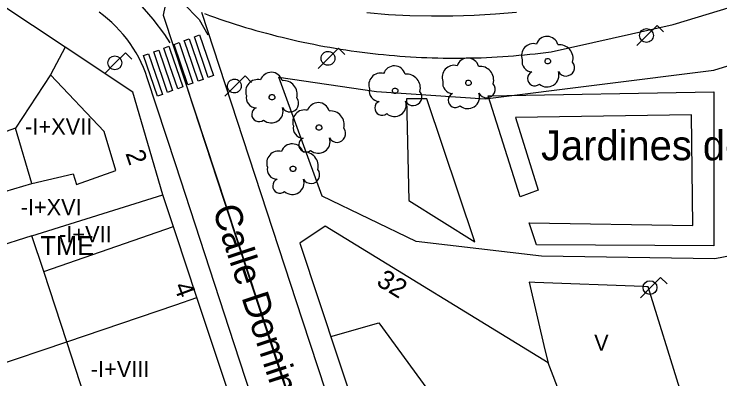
# Model space of a CAD drawing. Extents: x 282771 to 285132, y 4823109 to 4825496.
# Drawn here: x 284876.2 to 284941.3, y 4823840.6 to 4823874.3 of the extents above; entities that cross this region are included whole.
import ezdxf

# ---------------------------------------------------------------- set-up
doc = ezdxf.new("R2010")
doc.units = 0
for name, color, linetype in [('ACERA-BORDILLO', 7, 'Continuous'), ('ACERA-INTERIOR', 7, 'Continuous'), ('ARBOL', 7, 'Continuous'), ('BORDILLO', 7, 'Continuous'), ('CALLE-EJE', 7, 'Continuous'), ('CALLE-TEXTO', 7, 'Continuous'), ('EDIFICIO', 7, 'Continuous'), ('FAROLA', 7, 'Continuous'), ('INTERIOR-EDIFICIO', 7, 'Continuous'), ('MEDIANERA', 7, 'Continuous'), ('NUM-LOCAL', 7, 'Continuous'), ('NUM-PORTAL', 7, 'Continuous'), ('PARQUE-JARDIN-TEXTO', 7, 'Continuous'), ('PASO-PEATONES', 7, 'Continuous'), ('SENAL-VIARIA', 7, 'Continuous'), ('TXT-ALTURA-EDIFICIO', 7, 'Continuous'), ('TXT-VARIOS', 7, 'Continuous'), ('ZONA-VERDE', 7, 'Continuous')]:
    doc.layers.add(name, color=color, linetype=linetype)

msp = doc.modelspace()

# ---------------------------------------------------------------- linework, layer by layer
at = {"layer": 'ACERA-BORDILLO'}
for points in [[(284893.724, 4823874.314), (284894.194, 4823874.144), (284894.665, 4823873.976), (284895.138, 4823873.813), (284895.612, 4823873.652), (284896.086, 4823873.496), (284896.562, 4823873.343), (284897.039, 4823873.193), (284897.518, 4823873.047), (284897.997, 4823872.905), (284898.477, 4823872.766), (284898.959, 4823872.631), (284899.441, 4823872.499), (284899.924, 4823872.371), (284900.409, 4823872.247), (284900.894, 4823872.126), (284901.38, 4823872.009), (284901.867, 4823871.895), (284902.355, 4823871.785), (284902.843, 4823871.679), (284903.333, 4823871.577), (284903.823, 4823871.478), (284904.314, 4823871.382), (284904.805, 4823871.291), (284905.297, 4823871.203), (284905.79, 4823871.119), (284906.284, 4823871.038), (284906.778, 4823870.961), (284907.272, 4823870.888), (284907.768, 4823870.818), (284908.263, 4823870.753), (284908.759, 4823870.691), (284909.256, 4823870.632), (284909.753, 4823870.577), (284910.25, 4823870.526), (284910.748, 4823870.479), (284911.246, 4823870.436), (284911.745, 4823870.396), (284912.243, 4823870.36), (284912.742, 4823870.327), (284913.241, 4823870.299), (284913.741, 4823870.274), (284914.24, 4823870.253), (284914.74, 4823870.235), (284915.24, 4823870.221), (284915.74, 4823870.211), (284916.24, 4823870.205), (284916.74, 4823870.203), (284917.24, 4823870.204), (284917.74, 4823870.209), (284918.24, 4823870.217), (284918.74, 4823870.23), (284919.239, 4823870.246), (284919.739, 4823870.266), (284920.238, 4823870.289), (284920.738, 4823870.317), (284921.237, 4823870.348), (284921.735, 4823870.382), (284922.234, 4823870.421), (284922.732, 4823870.463), (284923.23, 4823870.509), (284923.728, 4823870.559), (284924.225, 4823870.612), (284924.721, 4823870.669), (284925.218, 4823870.73), (284925.714, 4823870.794), (284936.967, 4823873.296), (284970.758, 4823883.575)], [(284912.246, 4823795.555), (284896.467, 4823843.836), (284891.077, 4823860.346), (284888.447, 4823868.394), (284888.282, 4823868.867), (284888.096, 4823869.335), (284887.889, 4823869.797), (284887.662, 4823870.252), (284887.414, 4823870.699), (284887.148, 4823871.136), (284886.862, 4823871.562), (284886.558, 4823871.976), (284886.237, 4823872.376), (284885.899, 4823872.762), (284885.545, 4823873.133), (284885.178, 4823873.487), (284884.796, 4823873.824), (284884.403, 4823874.143), (284883.999, 4823874.444)], [(284986.617, 4823834.036), (284917.417, 4823811.935), (284916.947, 4823811.845), (284916.467, 4823811.815), (284915.987, 4823811.855), (284915.517, 4823811.965), (284915.067, 4823812.145), (284914.637, 4823812.375), (284914.257, 4823812.665), (284913.917, 4823813.005), (284913.627, 4823813.385), (284913.397, 4823813.815), (284910.567, 4823822.225), (284902.777, 4823846.026), (284893.477, 4823874.406)]]:
    msp.add_lwpolyline(points, dxfattribs=at)
at = {"layer": 'ACERA-INTERIOR'}
msp.add_lwpolyline([(284900.586, 4823868.441), (284909.579, 4823867.109), (284919.61, 4823866.436), (284940.722, 4823869.107), (284949.08, 4823871.663), (284971.895, 4823878.685), (284974.307, 4823877.596), (284974.381, 4823877.406), (284979.53, 4823861.955), (284956.768, 4823854.762), (284940.816, 4823851.679), (284924.81, 4823851.908), (284913.242, 4823853.286), (284904.582, 4823857.449)], close=True, dxfattribs=at)
at = {"layer": 'ARBOL'}
for centre, major_axis, start_param, end_param in [((284925.323, 4823871.174), (0.577, 0.864), 5.574006, 8.117684), ((284924.063, 4823870.444), (0.609, 0.912), 0.334344, 2.518175), ((284926.453, 4823870.174), (0.707, 1.058), 5.039768, 6.973009), ((284918.004, 4823869.174), (0.577, 0.864), 5.574294, 8.117973), ((284916.744, 4823868.444), (0.609, 0.912), 0.334633, 2.518464), ((284923.953, 4823869.874), (-0.519, -0.778), 5.102011, 6.839196), ((284927.063, 4823869.344), (-0.442, -0.663), 5.806487, 9.123111), ((284899.884, 4823867.857), (0.577, 0.863), 5.574539, 8.118218), ((284911.236, 4823868.45), (0.577, 0.863), 5.574539, 8.118218), ((284919.134, 4823868.174), (0.707, 1.058), 5.040057, 6.973297), ((284924.193, 4823868.324), (-0.373, -0.559), 4.144484, 7.560718), ((284925.333, 4823868.624), (-0.603, -0.903), 6.155413, 8.755491), ((284898.624, 4823867.127), (0.609, 0.912), 0.334878, 2.518708), ((284909.976, 4823867.72), (0.609, 0.912), 0.334878, 2.518708), ((284912.366, 4823867.45), (0.707, 1.058), 5.040302, 6.973542), ((284901.014, 4823866.857), (0.707, 1.058), 5.040302, 6.973542), ((284916.634, 4823867.874), (-0.52, -0.778), 5.1023, 6.839485), ((284919.744, 4823867.344), (-0.443, -0.663), 5.806775, 9.123399), ((284909.866, 4823867.15), (-0.52, -0.778), 5.102544, 6.83973), ((284912.976, 4823866.62), (-0.443, -0.662), 5.80702, 9.123644), ((284918.014, 4823866.624), (-0.603, -0.903), 6.155702, 8.755779), ((284898.514, 4823866.557), (-0.52, -0.778), 5.102544, 6.83973), ((284901.624, 4823866.027), (-0.443, -0.662), 5.80702, 9.123644), ((284916.874, 4823866.324), (-0.373, -0.559), 4.144773, 7.561006), ((284904.218, 4823865.056), (0.577, 0.863), 5.574539, 8.118218), ((284910.106, 4823865.6), (-0.373, -0.559), 4.145017, 7.561251), ((284911.246, 4823865.9), (-0.603, -0.903), 6.155946, 8.756024), ((284898.754, 4823865.007), (-0.373, -0.559), 4.145017, 7.561251), ((284899.894, 4823865.307), (-0.603, -0.903), 6.155946, 8.756024), ((284902.958, 4823864.326), (0.609, 0.912), 0.334878, 2.518708), ((284905.348, 4823864.056), (0.707, 1.058), 5.040302, 6.973542), ((284902.848, 4823863.756), (-0.52, -0.778), 5.102544, 6.83973), ((284905.958, 4823863.226), (-0.443, -0.662), 5.80702, 9.123644), ((284903.088, 4823862.206), (-0.373, -0.559), 4.145017, 7.561251), ((284904.228, 4823862.506), (-0.603, -0.903), 6.155946, 8.756024), ((284901.82, 4823861.252), (0.577, 0.863), 5.574539, 8.118218), ((284900.56, 4823860.522), (0.609, 0.912), 0.334878, 2.518708), ((284902.95, 4823860.252), (0.707, 1.058), 5.040302, 6.973542), ((284900.45, 4823859.952), (-0.52, -0.778), 5.102544, 6.83973), ((284903.56, 4823859.422), (-0.443, -0.662), 5.80702, 9.123644), ((284900.69, 4823858.402), (-0.373, -0.559), 4.145017, 7.561251), ((284901.83, 4823858.702), (-0.603, -0.903), 6.155946, 8.756024)]:
    msp.add_ellipse(centre, major_axis=major_axis, ratio=0.999978, start_param=start_param, end_param=end_param, dxfattribs=at)
for centre in [(284925.393, 4823869.914), (284918.074, 4823867.914), (284911.306, 4823867.19), (284899.954, 4823866.597), (284904.288, 4823863.796), (284901.89, 4823859.992)]:
    msp.add_ellipse(centre, major_axis=(0.141, 0.212), ratio=0.999978, dxfattribs=at)
at = {"layer": 'BORDILLO'}
msp.add_lwpolyline([(284922.522, 4823874.431), (284920.569, 4823874.257), (284918.606, 4823874.137), (284916.634, 4823874.073), (284914.657, 4823874.064), (284912.676, 4823874.112), (284910.694, 4823874.215), (284908.714, 4823874.375)], dxfattribs=at)
at = {"layer": 'CALLE-EJE'}
msp.add_lwpolyline([(284891.077, 4823879.876), (284889.911, 4823874.172), (284912.266, 4823806.335)], dxfattribs=at)
at = {"layer": 'EDIFICIO'}
for points in [[(284895.846, 4823775.545), (284904.756, 4823778.535), (284911.726, 4823780.875), (284913.816, 4823783.705), (284911.966, 4823789.455), (284910.016, 4823795.555), (284908.326, 4823800.825), (284902.057, 4823820.455), (284898.947, 4823830.245), (284893.027, 4823848.096), (284891.077, 4823853.996), (284889.887, 4823857.596), (284887.127, 4823867.056), (284880.877, 4823871.206), (284862.677, 4823883.306), (284846.087, 4823879.075), (284843.627, 4823875.785), (284847.037, 4823864.855), (284850.057, 4823855.175), (284856.047, 4823836.015), (284858.607, 4823827.835), (284868.636, 4823796.505), (284868.946, 4823795.555)], [(284934.527, 4823849.096), (284934.187, 4823849.106), (284924.187, 4823849.486), (284923.667, 4823849.506), (284925.127, 4823843.276), (284925.417, 4823842.066), (284904.867, 4823854.696), (284902.517, 4823853.136), (284914.927, 4823815.695), (284917.797, 4823814.025), (284933.737, 4823819.206), (284943.247, 4823822.296), (284939.99, 4823832.277), (284939.257, 4823834.526), (284938.62, 4823836.483), (284937.577, 4823839.686), (284934.667, 4823849.096), (284934.527, 4823849.096)]]:
    msp.add_lwpolyline(points, dxfattribs=at)
at = {"layer": 'FAROLA'}
for p, q in [((284935.478, 4823873.226), (284934.538, 4823872.296)), ((284936.068, 4823872.636), (284935.478, 4823873.226)), ((284934.538, 4823872.296), (284933.608, 4823871.356)), ((284906.097, 4823871.116), (284905.157, 4823870.186)), ((284906.687, 4823870.526), (284906.097, 4823871.116)), ((284886.437, 4823870.7), (284885.497, 4823869.77)), ((284887.027, 4823870.11), (284886.437, 4823870.7)), ((284885.497, 4823869.77), (284884.567, 4823868.83)), ((284905.157, 4823870.186), (284904.227, 4823869.246)), ((284897.467, 4823868.556), (284896.527, 4823867.626)), ((284898.057, 4823867.966), (284897.467, 4823868.556)), ((284896.527, 4823867.626), (284895.597, 4823866.686)), ((284935.8, 4823849.947), (284934.86, 4823849.017)), ((284936.39, 4823849.357), (284935.8, 4823849.947)), ((284934.86, 4823849.017), (284933.93, 4823848.077))]:
    msp.add_line(p, q, dxfattribs=at)
for centre in [(284885.457, 4823869.77), (284934.82, 4823849.017)]:
    msp.add_circle(centre, 0.638, dxfattribs=at)
for centre in [(284934.498, 4823872.296), (284905.117, 4823870.186), (284896.487, 4823867.626)]:
    msp.add_ellipse(centre, major_axis=(0.354, 0.53), ratio=0.999978, dxfattribs=at)
at = {"layer": 'INTERIOR-EDIFICIO'}
for points in [[(284872.787, 4823857.155), (284877.797, 4823858.645), (284876.297, 4823863.745), (284871.185, 4823861.91)], [(284896.196, 4823786.085), (284893.236, 4823795.555), (284893.176, 4823795.765), (284892.306, 4823795.555), (284891.076, 4823799.33), (284885.817, 4823815.474), (284885.007, 4823817.915), (284883.277, 4823823.205), (284882.767, 4823824.964), (284885.787, 4823825.915), (284886.807, 4823826.245), (284884.667, 4823832.855), (284881.018, 4823844.023), (284878.897, 4823850.515), (284877.817, 4823853.795), (284874.296, 4823852.689)]]:
    msp.add_lwpolyline(points, dxfattribs=at)
at = {"layer": 'MEDIANERA'}
for p, q in [((284880.877, 4823871.206), (284879.527, 4823868.666)), ((284879.527, 4823868.666), (284876.297, 4823863.745)), ((284877.817, 4823853.795), (284889.887, 4823857.596)), ((284878.897, 4823850.515), (284890.857, 4823854.656)), ((284928.503, 4823834.155), (284925.417, 4823842.066))]:
    msp.add_line(p, q, dxfattribs=at)
for points in [[(284877.797, 4823858.645), (284881.607, 4823859.516), (284881.917, 4823858.526), (284885.537, 4823859.816), (284884.487, 4823863.426), (284879.527, 4823868.666)], [(284874.067, 4823841.665), (284881.018, 4823844.023), (284891.077, 4823847.435), (284893.027, 4823848.096)], [(284905.367, 4823844.506), (284909.797, 4823845.776), (284917.747, 4823834.906), (284919.287, 4823835.296), (284920.217, 4823832.596)]]:
    msp.add_lwpolyline(points, dxfattribs=at)
at = {"layer": 'PASO-PEATONES'}
for points in [[(284892.797, 4823872.167), (284893.267, 4823872.341), (284894.545, 4823868.593), (284894.076, 4823868.419)], [(284890.921, 4823871.474), (284891.39, 4823871.647), (284892.668, 4823867.899), (284892.199, 4823867.726)], [(284891.859, 4823871.82), (284891.882, 4823871.829), (284892.328, 4823871.994), (284893.607, 4823868.246), (284893.137, 4823868.073), (284892.122, 4823871.051)], [(284889.044, 4823870.78), (284889.513, 4823870.953), (284890.538, 4823867.949), (284890.792, 4823867.206), (284890.539, 4823867.112), (284890.323, 4823867.032)], [(284889.983, 4823871.127), (284890.452, 4823871.3), (284890.54, 4823871.043), (284891.73, 4823867.553), (284891.261, 4823867.379), (284890.538, 4823869.498)], [(284888.106, 4823870.433), (284888.575, 4823870.607), (284889.853, 4823866.859), (284889.384, 4823866.686)]]:
    msp.add_lwpolyline(points, close=True, dxfattribs=at)
at = {"layer": 'SENAL-VIARIA'}
msp.add_line((284892.203, 4823867.245), (284918.306, 4823787.394), dxfattribs=at)
for points in [[(284854.419, 4823897.316), (284882.704, 4823879.03), (284885.315, 4823877.234), (284887.546, 4823875.438), (284888.96, 4823873.806), (284890.048, 4823872.391), (284890.537, 4823871.629)], [(284885.285, 4823880.972), (284887.895, 4823878.982), (284889.916, 4823877.179), (284891.719, 4823875.313), (284893.242, 4823873.758), (284894.05, 4823872.358)]]:
    msp.add_lwpolyline(points, dxfattribs=at)
at = {"layer": 'ZONA-VERDE'}
for p, q in [((284919.885, 4823866.734), (284940.707, 4823867.108)), ((284940.707, 4823867.108), (284940.707, 4823852.863)), ((284940.707, 4823852.863), (284924.351, 4823852.971))]:
    msp.add_line(p, q, dxfattribs=at)
for points in [[(284912.351, 4823866.446), (284912.581, 4823857.065), (284918.678, 4823853.238), (284914.249, 4823866.446), (284912.351, 4823866.446)], [(284924.351, 4823852.971), (284923.66, 4823855.012), (284938.78, 4823854.763), (284938.636, 4823864.978), (284922.416, 4823864.72), (284924.516, 4823858.015), (284922.848, 4823857.41), (284919.885, 4823866.734)]]:
    msp.add_lwpolyline(points, dxfattribs=at)

# ---------------------------------------------------------------- texts
at = {"layer": 'CALLE-TEXTO'}
msp.add_text('Calle Domingo García de La Fuente', height=2.5, rotation=288.23977, dxfattribs=at).set_placement((284894.437, 4823856.254))
at = {"layer": 'NUM-LOCAL'}
msp.add_text('32', height=1.75, rotation=328.8515, dxfattribs=at).set_placement((284909.488, 4823849.302))
at = {"layer": 'NUM-PORTAL'}
for s, rotation, p in [('2', 288.53941, (284886.423, 4823861.423)), ('4', 290.26512, (284890.869, 4823849.173))]:
    msp.add_text(s, height=1.75, rotation=rotation, dxfattribs=at).set_placement(p)
at = {"layer": 'PARQUE-JARDIN-TEXTO'}
msp.add_text('Jardines de Antonio Medio', height=2.75, dxfattribs=at).set_placement((284924.774, 4823860.775))
at = {"layer": 'TXT-ALTURA-EDIFICIO'}
for s, p in [('-I+XVII', (284877.19, 4823863.146)), ('-I+XVI', (284876.77, 4823855.705)), ('-I+VII', (284880.321, 4823853.204)), ('V', (284929.668, 4823843.186)), ('-I+VIII', (284883.244, 4823840.755))]:
    msp.add_text(s, height=1.5, rotation=0.0006, dxfattribs=at).set_placement(p)
at = {"layer": 'TXT-VARIOS'}
msp.add_text('TME', height=1.75, rotation=0.0006, dxfattribs=at).set_placement((284878.604, 4823852.02))

doc.saveas('drawing.dxf')
